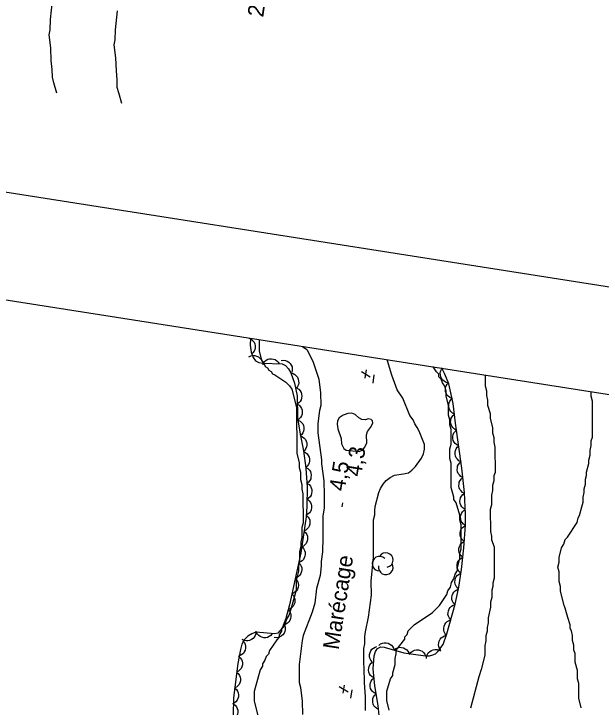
# Model space of a CAD drawing. Extents: x 282461 to 284471, y 5554090 to 5557646.
# Drawn here: x 284039.5 to 284149.6, y 5556854.6 to 5556984.7 of the extents above; entities that cross this region are included whole.
import ezdxf

# ---------------------------------------------------------------- set-up
doc = ezdxf.new("R2010")
doc.units = 0
for name, color, linetype in [('Niveau 1', 7, 'Continuous'), ('Niveau 2', 7, 'Continuous'), ('Niveau 3', 7, 'Continuous'), ('Niveau 4', 7, 'Continuous'), ('Niveau 44', 7, 'Continuous'), ('Niveau 60', 7, 'Continuous'), ('Niveau 7', 7, 'Continuous')]:
    doc.layers.add(name, color=color, linetype=linetype)

msp = doc.modelspace()

# ---------------------------------------------------------------- linework, layer by layer
at = {"layer": 'Niveau 1'}
for points in [[(284059.72, 5556967.9), (284059.17, 5556969.89), (284058.87, 5556970.89), (284058.87, 5556972.32), (284058.7, 5556974.04), (284058.6, 5556976.44), (284058.32, 5556978.88), (284058.48, 5556979.82), (284058.56, 5556981.71), (284058.89, 5556985.27)], [(284085.46, 5556923.52), (284085.46, 5556923.25), (284085.47, 5556921.44), (284085.93, 5556919.64), (284086.38, 5556919.19), (284086.61, 5556918.51), (284087.06, 5556918.29), (284087.29, 5556917.84), (284087.74, 5556917.61), (284087.97, 5556917.16), (284088.42, 5556916.94), (284090.46, 5556915.59), (284091.14, 5556914.91), (284091.6, 5556914.24), (284092.51, 5556910.85), (284092.54, 5556902.27), (284093, 5556900.46), (284093, 5556899.56), (284093.23, 5556898.66), (284093.23, 5556897.3), (284093.46, 5556896.4), (284093.46, 5556895.5), (284093.69, 5556894.59), (284093.71, 5556889.17), (284093.49, 5556888.27), (284093.49, 5556886.46), (284093.27, 5556885.56), (284093.27, 5556884.65), (284093.05, 5556883.75), (284093.05, 5556881.94), (284092.83, 5556881.04), (284092.83, 5556880.13), (284092.39, 5556878.33), (284092.39, 5556876.52), (284091.5, 5556873.13), (284091.05, 5556871.77), (284090.6, 5556871.09), (284090.15, 5556869.73), (284089.7, 5556869.28), (284089.7, 5556868.83), (284089.25, 5556868.15), (284089.25, 5556867.7), (284088.8, 5556867.24), (284087.45, 5556865.2), (284087.23, 5556864.53), (284086.78, 5556864.07), (284086.55, 5556863.39), (284086.1, 5556862.71), (284086.1, 5556862.26), (284085.65, 5556861.58), (284084.53, 5556857.51), (284084.54, 5556855.71), (284086.37, 5556848.48)], [(284109.88, 5556854), (284109.42, 5556855.8), (284109.41, 5556857.61), (284110.08, 5556859.87), (284110.53, 5556860.55), (284110.53, 5556861), (284110.98, 5556862.58), (284110.98, 5556863.71), (284111.2, 5556864.62), (284111.2, 5556865.3), (284112.77, 5556867.34), (284112.77, 5556867.79), (284113.22, 5556868.24), (284113.45, 5556868.92), (284114.57, 5556870.05), (284117.96, 5556872.32), (284119.31, 5556873.69), (284120.66, 5556875.72), (284120.89, 5556876.4), (284121.34, 5556877.08), (284121.56, 5556877.99), (284122.01, 5556878.66), (284122.23, 5556879.57), (284122.68, 5556880.25), (284122.68, 5556880.7), (284123.13, 5556882.51), (284123.13, 5556883.41), (284123.35, 5556884.32), (284123.34, 5556888.83), (284123.11, 5556889.74), (284123.1, 5556890.64), (284122.42, 5556892.9), (284121.96, 5556893.57), (284121.96, 5556894.02), (284121.51, 5556895.83), (284121.49, 5556900.35), (284121.26, 5556901.25), (284121.26, 5556903.06), (284121.48, 5556903.96), (284121.47, 5556906.67), (284121.24, 5556907.57), (284121.24, 5556908.48), (284121.01, 5556909.38), (284121.01, 5556911.19), (284120.55, 5556912.99), (284120.54, 5556913.89), (284120.32, 5556914.8), (284119.86, 5556915.47), (284119.63, 5556916.15), (284119.18, 5556916.6), (284119.18, 5556917.05), (284118.72, 5556917.5), (284118.09, 5556918.44)]]:
    msp.add_lwpolyline(points, dxfattribs=at)
at = {"layer": 'Niveau 2'}
for points in [[(284047.54, 5556969.8), (284046.97, 5556971.78), (284046.7, 5556972.81), (284046.69, 5556974.25), (284046.49, 5556975.96), (284046.43, 5556978.36), (284046.12, 5556980.8), (284046.28, 5556981.74), (284046.38, 5556983.63), (284046.7, 5556987.18)], [(284127.84, 5556916.89), (284127.85, 5556914.89), (284128.08, 5556913.98), (284128.08, 5556913.08), (284128.31, 5556912.18), (284128.31, 5556911.28), (284128.77, 5556909.7), (284128.77, 5556908.8), (284129.23, 5556906.99), (284129.23, 5556906.09), (284129.46, 5556905.19), (284129.46, 5556904.29), (284129.69, 5556903.38), (284129.71, 5556898.65), (284129.48, 5556897.97), (284129.48, 5556897.06), (284129.26, 5556896.16), (284129.26, 5556895.26), (284129.04, 5556894.35), (284129.05, 5556892.55), (284128.82, 5556891.65), (284128.84, 5556887.58), (284129.06, 5556886.68), (284129.07, 5556886), (284129.52, 5556884.65), (284129.54, 5556878.78), (284129.32, 5556877.88), (284129.32, 5556877.2), (284129.1, 5556876.53), (284129.1, 5556875.17), (284128.88, 5556874.27), (284128.88, 5556873.37), (284128.43, 5556871.33), (284128.44, 5556870.43), (284128.21, 5556869.53), (284128.22, 5556868.85), (284127.99, 5556867.95), (284128, 5556867.04), (284127.77, 5556866.14), (284127.78, 5556864.33), (284127.11, 5556861.62), (284126.66, 5556860.27), (284125.1, 5556854.39)], [(284145.88, 5556854.47), (284145.43, 5556856.28), (284145.42, 5556858.99), (284145.19, 5556859.89), (284145.18, 5556861.47), (284144.73, 5556863.05), (284144.72, 5556864.63), (284144.49, 5556865.3), (284144.49, 5556866.2), (284144.26, 5556867.11), (284144.26, 5556868.01), (284144.03, 5556868.91), (284143.8, 5556869.36), (284143.8, 5556870.04), (284143.35, 5556871.39), (284142.89, 5556873.19), (284142.66, 5556873.64), (284141.97, 5556876.35), (284141.97, 5556877.25), (284141.74, 5556878.15), (284141.74, 5556879.96), (284141.51, 5556880.86), (284141.73, 5556881.77), (284141.73, 5556882.67), (284142.17, 5556884.47), (284142.62, 5556885.15), (284142.85, 5556886.06), (284143.3, 5556886.51), (284145.1, 5556889.23), (284145.32, 5556890.13), (284145.54, 5556890.58), (284145.99, 5556892.16), (284146.21, 5556893.07), (284146.21, 5556893.97), (284146.43, 5556894.87), (284146.43, 5556895.55), (284146.66, 5556896.45), (284146.65, 5556897.35), (284146.88, 5556898.03), (284146.87, 5556898.71), (284147.32, 5556900.29), (284147.32, 5556900.97), (284147.54, 5556901.87), (284147.54, 5556902.77), (284147.76, 5556903.68), (284147.76, 5556904.58), (284147.98, 5556905.26), (284147.96, 5556912.03), (284147.73, 5556912.93), (284147.73, 5556913.77)]]:
    msp.add_lwpolyline(points, dxfattribs=at)
at = {"layer": 'Niveau 3'}
for p, q in [((284104.64, 5556917.6), (284106.27, 5556916.6)), ((284105.35, 5556916.34), (284105.6, 5556917.88)), ((284106.83, 5556915.4), (284107.07, 5556916.98)), ((284101.05, 5556892.16), (284101.17, 5556892.95)), ((284101.22, 5556857.19), (284101.47, 5556858.73)), ((284100.51, 5556858.45), (284102.14, 5556857.45)), ((284102.7, 5556856.25), (284102.94, 5556857.83))]:
    msp.add_line(p, q, dxfattribs=at)
at = {"layer": 'Niveau 4'}
msp.add_lwpolyline([(284105.25, 5556903.32), (284105.64, 5556904.11), (284105.58, 5556905.69), (284105.8, 5556906.31), (284106.37, 5556907.05), (284106.82, 5556907.9), (284106.76, 5556908.35), (284106.48, 5556908.57), (284105.91, 5556908.69), (284105.4, 5556908.51), (284104.72, 5556908.57), (284104.16, 5556908.9), (284103.47, 5556909.52), (284102.85, 5556909.75), (284102.12, 5556909.69), (284101.21, 5556909.4), (284100.48, 5556908.89), (284100.14, 5556908.32), (284100.09, 5556907.7), (284100.26, 5556906.8), (284100.83, 5556904.99), (284100.95, 5556904.03), (284101.34, 5556903.13), (284101.8, 5556902.79), (284104.23, 5556902.58), (284104.91, 5556902.86), (284105.25, 5556903.32)], dxfattribs=at)
at = {"layer": 'Niveau 44'}
for points in [[(284083.86, 5556923.82), (284083.82, 5556922.5), (284084, 5556921.23), (284084.34, 5556920.23), (284084.81, 5556919.59), (284085.4, 5556919.25), (284086.09, 5556919.13), (284089.81, 5556919.04), (284090.45, 5556918.7), (284090.96, 5556918.11), (284091.4, 5556917.36), (284092.13, 5556915.41), (284092.59, 5556913.01), (284092.7, 5556908.91), (284093.15, 5556905.8), (284093.78, 5556902.69), (284094.26, 5556899.43), (284094.49, 5556895.86), (284094.44, 5556892.26), (284094.28, 5556890.31), (284093.28, 5556883.56), (284091.15, 5556873.78), (284090.46, 5556871.25), (284089.81, 5556869.4), (284088.98, 5556868.45), (284088.39, 5556868.34), (284084.84, 5556868.63), (284084.08, 5556868.34), (284083.37, 5556867.9), (284082.73, 5556867.28), (284082.26, 5556866.43), (284081.95, 5556865.38), (284081.46, 5556862.8), (284080.65, 5556856.34), (284080.58, 5556853.09)], [(284083.63, 5556923.81), (284084.01, 5556923.62), (284084.31, 5556923.35), (284084.52, 5556923.09), (284084.65, 5556922.77), (284084.74, 5556922.41), (284084.73, 5556922.02), (284084.68, 5556921.7), (284084.53, 5556921.38), (284084.32, 5556921.08), (284084.06, 5556920.84)], [(284083.55, 5556920.32), (284083.93, 5556920.5), (284084.33, 5556920.56), (284084.66, 5556920.57), (284085, 5556920.48), (284085.33, 5556920.32), (284085.63, 5556920.08), (284085.86, 5556919.85), (284086.02, 5556919.53), (284086.13, 5556919.18), (284086.15, 5556918.82)], [(284086.26, 5556919.13), (284086.5, 5556919.47), (284086.82, 5556919.71), (284087.11, 5556919.88), (284087.45, 5556919.96), (284087.82, 5556919.98), (284088.2, 5556919.91), (284088.51, 5556919.82), (284088.8, 5556919.61), (284089.06, 5556919.36), (284089.26, 5556919.05)], [(284089.61, 5556919.67), (284090.03, 5556919.72), (284090.43, 5556919.64), (284090.74, 5556919.54), (284091.03, 5556919.34), (284091.3, 5556919.09), (284091.5, 5556918.76), (284091.64, 5556918.46), (284091.68, 5556918.11), (284091.67, 5556917.74), (284091.58, 5556917.4)], [(284091.43, 5556917.29), (284091.83, 5556917.19), (284092.18, 5556916.99), (284092.44, 5556916.78), (284092.65, 5556916.5), (284092.81, 5556916.16), (284092.88, 5556915.79), (284092.91, 5556915.46), (284092.83, 5556915.12), (284092.69, 5556914.77), (284092.48, 5556914.48)], [(284108, 5556853.01), (284107.77, 5556854.92), (284107.18, 5556858.58), (284106.87, 5556861.78), (284107.02, 5556864.21), (284107.28, 5556865.05), (284107.7, 5556865.61), (284108.28, 5556865.91), (284108.95, 5556865.87), (284112.58, 5556864.77), (284116.7, 5556864.23), (284117.43, 5556864.2), (284118.07, 5556864.38), (284118.52, 5556864.62), (284119.01, 5556865.03), (284119.96, 5556866.33), (284120.69, 5556868.33), (284122.24, 5556873.89), (284122.93, 5556877.12), (284123.4, 5556880.44), (284123.84, 5556884.48), (284124.15, 5556888.71), (284124.15, 5556890.76), (284123.96, 5556894.9), (284123.49, 5556899.46), (284122.3, 5556907.88), (284121.86, 5556911.55), (284121.03, 5556915.24), (284120.31, 5556917.08), (284119.71, 5556918.18)], [(284120.95, 5556915.45), (284120.54, 5556915.54), (284120.19, 5556915.75), (284119.92, 5556915.95), (284119.71, 5556916.23), (284119.55, 5556916.56), (284119.47, 5556916.94), (284119.44, 5556917.26), (284119.51, 5556917.6), (284119.65, 5556917.95), (284119.85, 5556918.25)], [(284121.64, 5556912.53), (284121.25, 5556912.69), (284120.93, 5556912.94), (284120.7, 5556913.18), (284120.54, 5556913.49), (284120.43, 5556913.84), (284120.41, 5556914.22), (284120.42, 5556914.55), (284120.55, 5556914.88), (284120.73, 5556915.2), (284120.98, 5556915.46)], [(284092.55, 5556914.46), (284092.9, 5556914.24), (284093.17, 5556913.93), (284093.35, 5556913.65), (284093.45, 5556913.31), (284093.49, 5556912.94), (284093.43, 5556912.56), (284093.35, 5556912.25), (284093.17, 5556911.95), (284092.92, 5556911.67), (284092.63, 5556911.46)], [(284122.1, 5556909.57), (284121.73, 5556909.76), (284121.43, 5556910.05), (284121.23, 5556910.31), (284121.1, 5556910.63), (284121.02, 5556911), (284121.04, 5556911.38), (284121.09, 5556911.7), (284121.25, 5556912.02), (284121.47, 5556912.32), (284121.74, 5556912.55)], [(284092.63, 5556911.46), (284092.98, 5556911.24), (284093.25, 5556910.93), (284093.43, 5556910.65), (284093.53, 5556910.31), (284093.57, 5556909.94), (284093.52, 5556909.56), (284093.44, 5556909.25), (284093.25, 5556908.95), (284093, 5556908.67), (284092.71, 5556908.46)], [(284122.45, 5556906.59), (284122.08, 5556906.78), (284121.79, 5556907.07), (284121.59, 5556907.33), (284121.46, 5556907.65), (284121.38, 5556908.02), (284121.4, 5556908.4), (284121.45, 5556908.72), (284121.61, 5556909.04), (284121.83, 5556909.34), (284122.1, 5556909.57)], [(284092.76, 5556908.47), (284093.14, 5556908.28), (284093.44, 5556908.01), (284093.65, 5556907.75), (284093.79, 5556907.43), (284093.87, 5556907.07), (284093.86, 5556906.69), (284093.82, 5556906.36), (284093.67, 5556906.04), (284093.46, 5556905.74), (284093.19, 5556905.5)], [(284093.21, 5556905.5), (284093.6, 5556905.34), (284093.91, 5556905.08), (284094.14, 5556904.84), (284094.29, 5556904.52), (284094.4, 5556904.17), (284094.41, 5556903.78), (284094.38, 5556903.46), (284094.25, 5556903.13), (284094.06, 5556902.81), (284093.81, 5556902.56)], [(284122.9, 5556903.62), (284122.53, 5556903.81), (284122.23, 5556904.09), (284122.02, 5556904.34), (284121.88, 5556904.66), (284121.8, 5556905.02), (284121.81, 5556905.41), (284121.85, 5556905.73), (284122, 5556906.05), (284122.21, 5556906.35), (284122.48, 5556906.6)], [(284123.32, 5556900.65), (284122.95, 5556900.84), (284122.65, 5556901.11), (284122.44, 5556901.37), (284122.3, 5556901.69), (284122.22, 5556902.05), (284122.23, 5556902.44), (284122.27, 5556902.76), (284122.42, 5556903.08), (284122.63, 5556903.38), (284122.9, 5556903.62)], [(284093.8, 5556902.56), (284094.18, 5556902.37), (284094.48, 5556902.1), (284094.69, 5556901.84), (284094.83, 5556901.52), (284094.91, 5556901.16), (284094.9, 5556900.78), (284094.86, 5556900.46), (284094.71, 5556900.14), (284094.5, 5556899.83), (284094.24, 5556899.59)], [(284123.67, 5556897.67), (284123.31, 5556897.87), (284123.02, 5556898.16), (284122.82, 5556898.42), (284122.69, 5556898.75), (284122.62, 5556899.11), (284122.65, 5556899.5), (284122.7, 5556899.82), (284122.87, 5556900.13), (284123.09, 5556900.43), (284123.37, 5556900.66)], [(284094.25, 5556899.59), (284094.61, 5556899.38), (284094.89, 5556899.08), (284095.08, 5556898.81), (284095.19, 5556898.47), (284095.24, 5556898.11), (284095.2, 5556897.73), (284095.14, 5556897.41), (284094.96, 5556897.1), (284094.73, 5556896.81), (284094.44, 5556896.59)], [(284123.98, 5556894.69), (284123.61, 5556894.89), (284123.33, 5556895.17), (284123.13, 5556895.44), (284123, 5556895.77), (284122.93, 5556896.13), (284122.96, 5556896.51), (284123.01, 5556896.83), (284123.18, 5556897.15), (284123.4, 5556897.44), (284123.67, 5556897.67)], [(284094.5, 5556896.59), (284094.84, 5556896.36), (284095.09, 5556896.04), (284095.26, 5556895.75), (284095.35, 5556895.41), (284095.38, 5556895.04), (284095.31, 5556894.66), (284095.21, 5556894.35), (284095.02, 5556894.06), (284094.76, 5556893.79), (284094.46, 5556893.59)], [(284124.11, 5556891.69), (284123.75, 5556891.91), (284123.48, 5556892.21), (284123.3, 5556892.49), (284123.19, 5556892.82), (284123.14, 5556893.19), (284123.19, 5556893.57), (284123.26, 5556893.89), (284123.44, 5556894.19), (284123.68, 5556894.47), (284123.97, 5556894.69)], [(284094.55, 5556893.59), (284094.87, 5556893.33), (284095.1, 5556892.99), (284095.25, 5556892.7), (284095.31, 5556892.35), (284095.32, 5556891.98), (284095.22, 5556891.61), (284095.11, 5556891.3), (284094.89, 5556891.03), (284094.62, 5556890.78), (284094.3, 5556890.6)], [(284124.15, 5556888.69), (284123.8, 5556888.92), (284123.55, 5556889.24), (284123.38, 5556889.52), (284123.29, 5556889.86), (284123.25, 5556890.23), (284123.32, 5556890.61), (284123.41, 5556890.92), (284123.6, 5556891.22), (284123.85, 5556891.49), (284124.15, 5556891.69)], [(284094.32, 5556890.6), (284094.63, 5556890.31), (284094.84, 5556889.96), (284094.97, 5556889.66), (284095.01, 5556889.31), (284094.98, 5556888.94), (284094.86, 5556888.58), (284094.73, 5556888.28), (284094.5, 5556888.02), (284094.21, 5556887.78), (284093.88, 5556887.63)], [(284123.93, 5556885.7), (284123.6, 5556885.96), (284123.37, 5556886.29), (284123.22, 5556886.58), (284123.15, 5556886.93), (284123.15, 5556887.3), (284123.24, 5556887.67), (284123.35, 5556887.98), (284123.57, 5556888.26), (284123.84, 5556888.51), (284124.15, 5556888.69)], [(284093.88, 5556887.63), (284094.19, 5556887.35), (284094.4, 5556887), (284094.53, 5556886.69), (284094.57, 5556886.34), (284094.54, 5556885.97), (284094.42, 5556885.61), (284094.29, 5556885.31), (284094.06, 5556885.05), (284093.77, 5556884.82), (284093.44, 5556884.66)], [(284093.52, 5556884.65), (284093.8, 5556884.34), (284093.99, 5556883.98), (284094.1, 5556883.67), (284094.11, 5556883.32), (284094.06, 5556882.95), (284093.92, 5556882.59), (284093.77, 5556882.31), (284093.52, 5556882.06), (284093.21, 5556881.85), (284092.88, 5556881.71)], [(284123.65, 5556882.71), (284123.33, 5556882.98), (284123.11, 5556883.32), (284122.97, 5556883.62), (284122.91, 5556883.97), (284122.92, 5556884.34), (284123.03, 5556884.71), (284123.15, 5556885.01), (284123.37, 5556885.28), (284123.65, 5556885.52), (284123.97, 5556885.69)], [(284123.32, 5556879.73), (284123, 5556880), (284122.78, 5556880.34), (284122.64, 5556880.64), (284122.59, 5556880.99), (284122.6, 5556881.35), (284122.7, 5556881.72), (284122.82, 5556882.03), (284123.05, 5556882.3), (284123.33, 5556882.54), (284123.65, 5556882.71)], [(284092.88, 5556881.71), (284093.17, 5556881.41), (284093.35, 5556881.05), (284093.46, 5556880.74), (284093.47, 5556880.38), (284093.43, 5556880.02), (284093.28, 5556879.66), (284093.13, 5556879.37), (284092.88, 5556879.13), (284092.57, 5556878.92), (284092.24, 5556878.78)], [(284122.88, 5556876.76), (284122.57, 5556877.04), (284122.36, 5556877.39), (284122.23, 5556877.69), (284122.19, 5556878.04), (284122.21, 5556878.41), (284122.32, 5556878.77), (284122.45, 5556879.07), (284122.69, 5556879.34), (284122.98, 5556879.57), (284123.3, 5556879.73)], [(284092.24, 5556878.78), (284092.53, 5556878.48), (284092.71, 5556878.12), (284092.82, 5556877.8), (284092.83, 5556877.45), (284092.79, 5556877.09), (284092.64, 5556876.73), (284092.49, 5556876.44), (284092.24, 5556876.2), (284091.93, 5556875.98), (284091.6, 5556875.85)], [(284091.6, 5556875.85), (284091.89, 5556875.55), (284092.07, 5556875.18), (284092.18, 5556874.87), (284092.2, 5556874.52), (284092.15, 5556874.15), (284092.01, 5556873.8), (284091.85, 5556873.51), (284091.6, 5556873.26), (284091.3, 5556873.05), (284090.96, 5556872.92)], [(284122.23, 5556873.83), (284121.94, 5556874.13), (284121.75, 5556874.49), (284121.64, 5556874.8), (284121.63, 5556875.15), (284121.67, 5556875.52), (284121.81, 5556875.88), (284121.97, 5556876.17), (284122.22, 5556876.41), (284122.52, 5556876.63), (284122.85, 5556876.76)], [(284090.92, 5556872.93), (284091.19, 5556872.61), (284091.35, 5556872.24), (284091.45, 5556871.92), (284091.44, 5556871.57), (284091.38, 5556871.21), (284091.22, 5556870.86), (284091.05, 5556870.58), (284090.78, 5556870.35), (284090.47, 5556870.15), (284090.13, 5556870.03)], [(284121.42, 5556870.94), (284121.15, 5556871.26), (284120.98, 5556871.63), (284120.89, 5556871.95), (284120.9, 5556872.3), (284120.97, 5556872.66), (284121.13, 5556873.01), (284121.3, 5556873.29), (284121.57, 5556873.52), (284121.88, 5556873.71), (284122.22, 5556873.83)], [(284120.61, 5556868.05), (284120.34, 5556868.37), (284120.18, 5556868.74), (284120.09, 5556869.06), (284120.09, 5556869.41), (284120.16, 5556869.77), (284120.32, 5556870.12), (284120.49, 5556870.4), (284120.76, 5556870.63), (284121.08, 5556870.82), (284121.42, 5556870.94)], [(284090.27, 5556869.93), (284090.38, 5556869.52), (284090.36, 5556869.12), (284090.31, 5556868.79), (284090.15, 5556868.47), (284089.93, 5556868.18), (284089.63, 5556867.93), (284089.36, 5556867.76), (284089.02, 5556867.66), (284088.65, 5556867.62), (284088.3, 5556867.67)], [(284084.87, 5556868.83), (284084.86, 5556868.41), (284084.72, 5556868.03), (284084.57, 5556867.74), (284084.33, 5556867.48), (284084.04, 5556867.26), (284083.68, 5556867.11), (284083.37, 5556867.02), (284083.02, 5556867.03), (284082.65, 5556867.1), (284082.32, 5556867.25)], [(284087.95, 5556868.38), (284087.69, 5556868.05), (284087.35, 5556867.82), (284087.06, 5556867.67), (284086.71, 5556867.61), (284086.34, 5556867.61), (284085.97, 5556867.7), (284085.67, 5556867.82), (284085.39, 5556868.03), (284085.14, 5556868.31), (284084.96, 5556868.62)], [(284119.56, 5556865.23), (284119.32, 5556865.57), (284119.18, 5556865.96), (284119.12, 5556866.28), (284119.15, 5556866.63), (284119.25, 5556866.99), (284119.44, 5556867.32), (284119.63, 5556867.59), (284119.91, 5556867.8), (284120.24, 5556867.97), (284120.59, 5556868.05)], [(284082.44, 5556867.03), (284082.7, 5556866.71), (284082.86, 5556866.34), (284082.95, 5556866.02), (284082.94, 5556865.67), (284082.86, 5556865.3), (284082.69, 5556864.96), (284082.52, 5556864.68), (284082.25, 5556864.46), (284081.93, 5556864.27), (284081.59, 5556864.16)], [(284107.93, 5556866.18), (284108.25, 5556866.44), (284108.63, 5556866.6), (284108.95, 5556866.68), (284109.3, 5556866.67), (284109.66, 5556866.59), (284110.01, 5556866.42), (284110.28, 5556866.24), (284110.51, 5556865.97), (284110.69, 5556865.65), (284110.8, 5556865.31)], [(284106.68, 5556863.1), (284106.41, 5556863.42), (284106.26, 5556863.8), (284106.18, 5556864.12), (284106.2, 5556864.47), (284106.27, 5556864.83), (284106.45, 5556865.18), (284106.62, 5556865.45), (284106.9, 5556865.67), (284107.22, 5556865.86), (284107.56, 5556865.96)], [(284110.8, 5556865.31), (284111.13, 5556865.57), (284111.5, 5556865.73), (284111.82, 5556865.81), (284112.17, 5556865.8), (284112.53, 5556865.72), (284112.88, 5556865.55), (284113.15, 5556865.37), (284113.38, 5556865.1), (284113.57, 5556864.78), (284113.67, 5556864.44)], [(284113.71, 5556864.62), (284113.99, 5556864.93), (284114.34, 5556865.15), (284114.64, 5556865.28), (284114.99, 5556865.33), (284115.36, 5556865.31), (284115.72, 5556865.2), (284116.02, 5556865.07), (284116.29, 5556864.84), (284116.53, 5556864.55), (284116.69, 5556864.23)], [(284116.83, 5556863.72), (284116.87, 5556864.13), (284117.03, 5556864.51), (284117.2, 5556864.79), (284117.46, 5556865.03), (284117.77, 5556865.23), (284118.13, 5556865.35), (284118.45, 5556865.42), (284118.8, 5556865.39), (284119.16, 5556865.3), (284119.48, 5556865.13)], [(284081.63, 5556864.14), (284081.94, 5556863.86), (284082.16, 5556863.52), (284082.29, 5556863.22), (284082.34, 5556862.87), (284082.33, 5556862.5), (284082.22, 5556862.13), (284082.09, 5556861.83), (284081.86, 5556861.56), (284081.58, 5556861.33), (284081.25, 5556861.16)], [(284107.04, 5556860.06), (284106.67, 5556860.26), (284106.38, 5556860.55), (284106.19, 5556860.81), (284106.06, 5556861.14), (284106, 5556861.5), (284106.02, 5556861.89), (284106.08, 5556862.21), (284106.25, 5556862.52), (284106.47, 5556862.81), (284106.75, 5556863.04)], [(284081.25, 5556861.16), (284081.57, 5556860.89), (284081.78, 5556860.54), (284081.92, 5556860.24), (284081.97, 5556859.89), (284081.95, 5556859.52), (284081.84, 5556859.15), (284081.72, 5556858.85), (284081.49, 5556858.59), (284081.2, 5556858.35), (284080.88, 5556858.18)], [(284107.42, 5556857.08), (284107.04, 5556857.26), (284106.74, 5556857.53), (284106.52, 5556857.78), (284106.38, 5556858.1), (284106.29, 5556858.46), (284106.29, 5556858.84), (284106.33, 5556859.17), (284106.48, 5556859.49), (284106.68, 5556859.8), (284106.94, 5556860.04)], [(284080.88, 5556858.18), (284081.2, 5556857.91), (284081.41, 5556857.56), (284081.55, 5556857.26), (284081.59, 5556856.91), (284081.58, 5556856.54), (284081.47, 5556856.18), (284081.34, 5556855.88), (284081.11, 5556855.61), (284080.83, 5556855.37), (284080.51, 5556855.21)], [(284107.9, 5556854.12), (284107.52, 5556854.3), (284107.22, 5556854.57), (284107, 5556854.82), (284106.86, 5556855.14), (284106.77, 5556855.5), (284106.77, 5556855.88), (284106.81, 5556856.21), (284106.95, 5556856.53), (284107.16, 5556856.84), (284107.42, 5556857.08)], [(284080.63, 5556855.2), (284080.97, 5556854.96), (284081.22, 5556854.64), (284081.38, 5556854.35), (284081.46, 5556854.01), (284081.49, 5556853.64), (284081.42, 5556853.26), (284081.32, 5556852.95), (284081.12, 5556852.66), (284080.86, 5556852.39), (284080.56, 5556852.2)]]:
    msp.add_lwpolyline(points, dxfattribs=at)
for centre, start, end in [((284109.22, 5556882.19), 282.2692, 149.7262), ((284108.04, 5556881.51), 44.1154, 269.804), ((284109.22, 5556880.82), 166.9369, 29.6212)]:
    msp.add_arc(centre, 1.37, start, end, dxfattribs=at)
at = {"layer": 'Niveau 60'}
for points in [[(284355.61, 5556901.31), (284433.31, 5557395.23), (283002.02, 5557620.39), (282924.32, 5557126.47), (284355.61, 5556901.31)], [(282485.97, 5554340.04), (282921.22, 5557106.72), (284352.51, 5556881.56), (283917.27, 5554114.87), (282485.97, 5554340.04)]]:
    msp.add_lwpolyline(points, dxfattribs=at)
at = {"layer": 'Niveau 7'}
for points in [[(284093.58, 5556922.29), (284094.39, 5556921.68), (284095.52, 5556919.54), (284096.66, 5556916.15), (284097.01, 5556913.56), (284097.02, 5556911.18), (284096.8, 5556910.28), (284096.46, 5556907.79), (284096.47, 5556906.1), (284097.16, 5556901.02), (284097.17, 5556900.22), (284097.63, 5556897.06), (284097.64, 5556894.46), (284097.64, 5556891.98), (284097.42, 5556890.4), (284097.44, 5556885.54), (284097.33, 5556884.63), (284097.33, 5556883.73), (284097.11, 5556881.92), (284097.11, 5556881.13), (284096.89, 5556879.32), (284096.22, 5556876.83), (284095.89, 5556874.12), (284095.44, 5556872.43), (284093.76, 5556868.01), (284093.53, 5556867.11), (284092.98, 5556862.59), (284092.99, 5556859.2), (284093.22, 5556858.29), (284093.57, 5556855.7), (284093.58, 5556853.21)], [(284105.45, 5556853.93), (284105.44, 5556856.53), (284105.21, 5556859.24), (284105.2, 5556861.96), (284105.08, 5556862.86), (284105.08, 5556865.57), (284105.3, 5556866.48), (284105.3, 5556867.83), (284105.41, 5556868.74), (284105.96, 5556871.45), (284106.52, 5556875.63), (284106.51, 5556878.23), (284106.95, 5556882.75), (284106.93, 5556889.75), (284107.15, 5556890.66), (284107.15, 5556891.45), (284107.26, 5556892.24), (284107.93, 5556894.84), (284108.26, 5556895.63), (284108.71, 5556896.43), (284109.28, 5556897.11), (284110.07, 5556897.68), (284110.86, 5556898.13), (284112.55, 5556898.36), (284113.46, 5556898.59), (284114.14, 5556899.05), (284114.81, 5556899.73), (284115.94, 5556901.31), (284116.27, 5556902.1), (284116.5, 5556903.01), (284116.5, 5556903.91), (284115.47, 5556906.39), (284115.13, 5556907.07), (284114.67, 5556907.75), (284114.33, 5556908.54), (284113.76, 5556909.32), (284112.4, 5556912.6), (284111.37, 5556914.17), (284110.35, 5556916.88), (284109.55, 5556919.59), (284109.47, 5556919.79)]]:
    msp.add_lwpolyline(points, dxfattribs=at)

# ---------------------------------------------------------------- texts
at = {"layer": 'Niveau 3'}
for s, rotation, p in [('235,5', 81.5139, (284086.23, 5556983.97)), ('    4,3', 81.0958, (284103.89, 5556893.33)), ('4,5  ', 81.0957, (284101.53, 5556895))]:
    msp.add_text(s, height=3, rotation=rotation, dxfattribs=at).set_placement(p)
at = {"layer": 'Niveau 7'}
msp.add_text('Marécage', height=3, rotation=81.0598, dxfattribs=at).set_placement((284100.37, 5556865.24))

doc.saveas('drawing.dxf')
